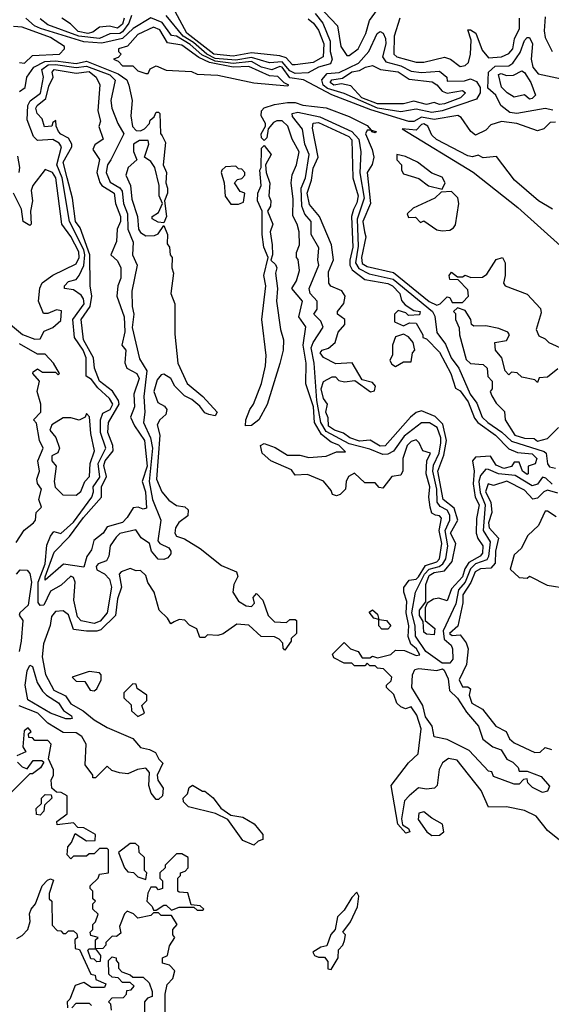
# Model space of a CAD drawing. Extents: x 2737310 to 2869991, y 870230 to 1012730.
# Tile 438 of 479: x 2818356 to 2820419, y 929075 to 932899. Entities that reach past the tile are written whole.
import ezdxf

# ---------------------------------------------------------------- set-up
doc = ezdxf.new("R2010")
doc.units = 0

msp = doc.modelspace()

# ---------------------------------------------------------------- linework, layer by layer
at = {"layer": '0CON02XD'}
for points in [[(2819475, 932902.5), (2819496.2, 932885), (2819515, 932857.5), (2819535.7, 932805), (2819533.8, 932755), (2819495, 932732.5), (2819425, 932723.8), (2819415, 932724), (2819390.3, 932750.3), (2819365, 932758.1), (2819255, 932770), (2819185, 932757.5), (2819110, 932765), (2819005, 932846), (2818932.1, 932982.1)], [(2819502.6, 932922.6), (2819531.9, 932885), (2819560.6, 932815), (2819561.4, 932775), (2819569.2, 932745), (2819562.7, 932727.3), (2819515, 932714.2), (2819475, 932692.9), (2819425, 932690), (2819405, 932700), (2819375, 932735.5), (2819325, 932730.6), (2819255, 932752.3), (2819195, 932741.8), (2819115, 932748.6), (2819082.2, 932765), (2819030.1, 932810.1), (2818990, 932835), (2818924, 932915)], [(2819514.2, 932954.2), (2819590, 932875), (2819602.5, 932795), (2819625, 932760), (2819635, 932760), (2819670, 932785), (2819698.8, 932845), (2819713.3, 932895), (2819755, 932952.5)], [(2820435, 932501.2), (2820415, 932500), (2820390, 932475), (2820365, 932466.7), (2820285, 932496), (2820226.4, 932503.6), (2820185, 932490), (2820165, 932470), (2820125, 932450), (2820107.5, 932465), (2820069.3, 932519.3), (2820057, 932527), (2819965, 932510.8), (2819915, 932520), (2819885, 932504), (2819866, 932504), (2819718.8, 932548.8), (2819567.3, 932607.3), (2819457.5, 932665), (2819405, 932672.5), (2819375, 932714.4), (2819365, 932716.7), (2819335, 932704.4), (2819295, 932714.5), (2819255, 932736.2), (2819185, 932728.4), (2819115, 932737.9), (2819062.9, 932762.9), (2819017, 932803), (2818965, 932834.3), (2818945, 932838), (2818908.3, 932888.3), (2818865, 932906.2), (2818796.2, 932865), (2818755, 932825.7), (2818675, 932807.3), (2818605, 932813.1), (2818436.2, 932865), (2818414, 932875), (2818379.2, 932905)], [(2818790, 932915), (2818780, 932885), (2818755, 932851.1), (2818745, 932845.5), (2818705.6, 932844.4), (2818665, 932825.7), (2818585, 932834.6), (2818465, 932879.2), (2818435, 932902.5)], [(2818761.9, 932905), (2818755, 932882), (2818735, 932865.8), (2818705, 932874.2), (2818665, 932870), (2818639.5, 932850.5), (2818620, 932845), (2818582.7, 932852.7), (2818553, 932883), (2818520, 932905)], [(2819831.2, 932905), (2819809.2, 932835), (2819807.5, 932765), (2819820, 932755), (2819895, 932734), (2819925, 932734), (2820005, 932753.3), (2820027.5, 932745), (2820065, 932716.7), (2820085, 932721.2), (2820097.3, 932732.7), (2820106.2, 932765), (2820108.8, 932818.8), (2820095, 932860), (2820105, 932860), (2820126.1, 932846.1), (2820150.3, 932780.3), (2820175, 932751.2), (2820226.1, 932753.9), (2820255, 932767.5), (2820270, 932785), (2820276.2, 932825), (2820296, 932865), (2820296, 932905)], [(2820395, 932910), (2820391.2, 932855), (2820395, 932830), (2820422.5, 932775)], [(2818355, 932732.5), (2818375, 932730), (2818405, 932760), (2818510, 932765), (2818530, 932785), (2818530, 932795), (2818475, 932830), (2818365, 932870), (2818331.7, 932871.7)], [(2819395, 932642.5), (2819400, 932645), (2819383, 932653), (2819358, 932678), (2819325, 932680.8), (2819245, 932716.9), (2819184.4, 932714.4), (2819092.4, 932732.4), (2819051.7, 932751.7), (2818985, 932800), (2818929.1, 932809.1), (2818899.7, 932859.7), (2818875, 932869.2), (2818815, 932841.2), (2818774, 932796), (2818740, 932785), (2818740, 932775), (2818750, 932765), (2818738.3, 932751.7), (2818720, 932745), (2818738.3, 932738.3), (2818755, 932720), (2818795, 932720), (2818815, 932700), (2818845, 932690), (2818855, 932690), (2818861.7, 932708.3), (2818885, 932720), (2818925, 932702.5), (2819023, 932697), (2819045, 932687.5), (2819125, 932683.8), (2819265, 932653.8), (2819395, 932642.5)], [(2819955, 932538.6), (2819895, 932550.8), (2819835, 932541.4), (2819745, 932554.7), (2819615, 932611.9), (2819551.2, 932631.2), (2819534.3, 932645), (2819529.2, 932665), (2819549.7, 932690.3), (2819596.3, 932693.7), (2819670.3, 932729.7), (2819711.2, 932775), (2819743.3, 932845), (2819755, 932852.5), (2819766.1, 932846.1), (2819775.7, 932825.7), (2819777.1, 932805), (2819764, 932755), (2819776.7, 932735), (2819835, 932720), (2819875, 932699.2), (2819915, 932694.2), (2819985, 932698.8), (2820013.3, 932675), (2820015, 932660), (2820081.7, 932661.7), (2820105, 932668.8), (2820129.3, 932659.3), (2820142.5, 932635), (2820142.5, 932615), (2820129.5, 932590.5), (2819995, 932544.3), (2819955, 932538.6)], [(2820425, 932548), (2820395, 932554.2), (2820285.9, 932534.1), (2820258.3, 932538.3), (2820223.3, 932565), (2820203.8, 932605), (2820173.3, 932633.3), (2820176, 932695), (2820201.7, 932718.3), (2820255, 932720), (2820270.3, 932729.7), (2820298.3, 932771.7), (2820315, 932817.5), (2820325, 932830), (2820335, 932830), (2820346.2, 932805), (2820341.2, 932745), (2820348, 932715), (2820368.8, 932688.8), (2820458.6, 932668.6)], [(2818355, 932620), (2818377.5, 932635), (2818383.8, 932675), (2818410.8, 932715), (2818453.9, 932736.1), (2818495, 932738.5), (2818575, 932728.2), (2818615, 932737.5), (2818738.6, 932688.6), (2818771.2, 932665), (2818780, 932645), (2818792.5, 932585), (2818787.5, 932525), (2818793.9, 932483.9), (2818808.3, 932468.3), (2818825, 932467.5), (2818840, 932475), (2818860, 932495), (2818861.7, 932508.3), (2818878.3, 932521.7), (2818885, 932540), (2818895, 932540), (2818900, 932535), (2818903, 932457), (2818908.3, 932448.3), (2818921.7, 932421.7), (2818913.3, 932335), (2818925.8, 932305), (2818922.5, 932265), (2818930, 932245), (2818930, 932225), (2818917.5, 932195), (2818926.2, 932135), (2818915, 932110), (2818893, 932113), (2818870, 932125), (2818870, 932135), (2818895, 932150), (2818910, 932185), (2818897.5, 932215), (2818897.5, 932255), (2818880, 932325), (2818865, 932347.5), (2818840, 932365), (2818856.7, 932415), (2818855, 932430), (2818820.7, 932429.3), (2818797.5, 932415), (2818797, 932387), (2818810, 932355), (2818777.5, 932325), (2818767.5, 932295), (2818786.2, 932255), (2818791.7, 932201.7), (2818812.5, 932135), (2818817.5, 932085), (2818825, 932072.5), (2818845, 932060), (2818879.3, 932060.7), (2818893, 932067), (2818915, 932100), (2818930, 932065), (2818928.3, 932028.3), (2818937.5, 932015), (2818940, 931985), (2818947.5, 931975), (2818946.7, 931935), (2818953.3, 931915), (2818942.5, 931835), (2818958, 931795), (2818957.7, 931677.7), (2818970, 931565), (2819005.9, 931485.9), (2819066.7, 931435), (2819122.5, 931375), (2819115, 931360), (2819090, 931365), (2819075, 931372.5), (2819055, 931397.5), (2819023.6, 931423.6), (2818995, 931437.5), (2818957.5, 931475), (2818942.5, 931505), (2818915, 931522.5), (2818905, 931520), (2818889.3, 931500.7), (2818876.2, 931455), (2818891.7, 931411.7), (2818918.3, 931398.3), (2818927.5, 931385), (2818922.5, 931365), (2818900, 931345), (2818890, 931325), (2818900, 931285), (2818886.7, 931115), (2818907.5, 931065), (2818935, 931032.5), (2818965, 931012.5), (2818997, 931007), (2819010, 930995), (2819008.3, 930971.7), (2818973.9, 930946.1), (2818960, 930925), (2818957.5, 930905), (2818965, 930893.3), (2818995, 930882.5), (2819056.7, 930845), (2819139.3, 930779.3), (2819197.5, 930755), (2819203, 930737), (2819187.5, 930705), (2819182.5, 930675), (2819205, 930640), (2819235, 930622.5), (2819255, 930620), (2819267, 930633), (2819262.5, 930655), (2819275, 930670), (2819300, 930645), (2819320, 930585), (2819345, 930560), (2819391.7, 930558.3), (2819405, 930570), (2819425, 930570), (2819430, 930565), (2819430, 930515), (2819410, 930495), (2819410, 930485), (2819385, 930450), (2819378.3, 930458.3), (2819377, 930477), (2819363, 930493), (2819345, 930502.5), (2819293, 930503), (2819245, 930547.5), (2819198.3, 930551.7), (2819145, 930513.3), (2819125, 930507.5), (2819085, 930510), (2819075, 930500), (2819055, 930500), (2819043, 930533), (2819015, 930547.5), (2818997, 930567), (2818975, 930570), (2818955, 930560), (2818942.5, 930552.5), (2818930, 930575), (2818897.5, 930605), (2818877.5, 930675), (2818853.3, 930713.3), (2818845, 930740), (2818825, 930760), (2818808.3, 930758.3), (2818785, 930767.5), (2818750, 930755), (2818742.5, 930745), (2818751.2, 930695), (2818735, 930650), (2818728, 930585), (2818670.5, 930529.5), (2818655, 930523.8), (2818615, 930523.8), (2818565, 930530), (2818545, 930587.5), (2818525, 930602.5), (2818495, 930600), (2818479.5, 930580.5), (2818474.1, 930545.9), (2818448.8, 930475), (2818443.3, 930425), (2818456.1, 930356.1), (2818488.8, 930295), (2818533.6, 930273.6), (2818555, 930242.5), (2818602.5, 930215), (2818645, 930180), (2818695, 930150), (2818795, 930106.7), (2818825, 930072.5), (2818860, 930065), (2818883, 930053), (2818896.4, 930026.4), (2818911.7, 930011.7), (2818890, 929965), (2818892.5, 929945), (2818912.5, 929915), (2818910, 929885), (2818895, 929870), (2818885, 929870), (2818866.7, 929895), (2818856.7, 929925), (2818860, 929975), (2818845, 929992.5), (2818813, 929987), (2818775, 929970), (2818743.8, 929973.8), (2818713, 929983), (2818695, 930000), (2818650, 929955), (2818640, 929955), (2818640, 929965), (2818610, 930005), (2818613.3, 930085), (2818596.7, 930115), (2818575, 930128.8), (2818525, 930130), (2818465, 930166.7), (2818426.2, 930205), (2818354.2, 930234.2)], [(2818645, 930554.4), (2818595, 930564.3), (2818580.2, 930580.2), (2818565.8, 930645), (2818571.2, 930715), (2818565, 930732.5), (2818555, 930737.5), (2818517.3, 930702.7), (2818475, 930680), (2818450, 930625), (2818435, 930623.8), (2818428, 930635), (2818427.8, 930715), (2818454.4, 930785), (2818461.3, 930858.7), (2818475, 930892.5), (2818488.3, 930911.7), (2818515, 930903.3), (2818565, 930948), (2818635.5, 931044.5), (2818642.5, 931065), (2818640.8, 931085), (2818667.4, 931122.6), (2818660, 931175), (2818690.8, 931235), (2818669.2, 931295), (2818670, 931345), (2818679.2, 931370.8), (2818707.5, 931385), (2818717.8, 931405), (2818705, 931427.5), (2818658.9, 931468.9), (2818635, 931501.2), (2818614.2, 931514.2), (2818614.3, 931585), (2818601.9, 931615), (2818568, 931665), (2818562.5, 931735), (2818605.7, 931795), (2818604.1, 931814.1), (2818595, 931828.8), (2818565, 931850), (2818530, 931855), (2818530, 931865), (2818545, 931882.5), (2818575, 931890), (2818586.2, 931905), (2818605.4, 931944.6), (2818608.8, 931985), (2818604.5, 932005), (2818548.9, 932115), (2818520.5, 932285), (2818499.4, 932335), (2818518, 932405), (2818509.1, 932419.1), (2818485, 932433.8), (2818425, 932430), (2818410, 932445), (2818385, 932510), (2818387.1, 932565), (2818396.8, 932583.2), (2818436.5, 932613.5), (2818448.8, 932675), (2818441.2, 932705), (2818466.9, 932723.1), (2818495, 932725.3), (2818575, 932713.1), (2818615, 932717.9), (2818706, 932685), (2818726.1, 932663.9), (2818710, 932585), (2818713.3, 932555), (2818736.2, 932495), (2818760, 932455), (2818710, 932355), (2818696.7, 932335), (2818691.2, 932305), (2818707.3, 932267.3), (2818745, 932246), (2818753.2, 932233.2), (2818758.6, 932185), (2818774.4, 932145), (2818775.8, 932085), (2818796, 932035), (2818793.8, 931985), (2818811.2, 931945), (2818791.2, 931845), (2818792, 931785), (2818799.2, 931755), (2818793, 931703), (2818821.2, 931581.2), (2818850, 931535), (2818837.5, 931435), (2818842, 931375), (2818836, 931335), (2818863.3, 931275), (2818871.9, 931235), (2818857.8, 931105), (2818871.9, 931035), (2818903.3, 930955), (2818892.5, 930875), (2818900, 930865), (2818935, 930847.5), (2818942.5, 930835), (2818942.5, 930825), (2818930.7, 930809.3), (2818915, 930802.5), (2818893.9, 930803.9), (2818867.5, 930835), (2818860, 930865), (2818827, 930887), (2818807, 930917), (2818745, 930903.3), (2818730.5, 930889.5), (2818707.5, 930855), (2818702.5, 930815), (2818693, 930797), (2818660, 930785), (2818653.3, 930775), (2818655, 930762.5), (2818685, 930746.7), (2818705, 930726.2), (2818712.5, 930695), (2818695.8, 930595), (2818667.7, 930562.3), (2818645, 930554.4)], [(2818455, 930722.5), (2818454.4, 930735), (2818489.5, 930830.5), (2818548.6, 930891.4), (2818604, 930966), (2818673.3, 931045), (2818672.9, 931085), (2818693.1, 931125), (2818682.4, 931167.6), (2818687.5, 931185), (2818718.1, 931225), (2818716.9, 931245), (2818697.5, 931295), (2818700.8, 931335), (2818742.5, 931405), (2818739.7, 931419.7), (2818715.9, 931455.9), (2818665.8, 931495), (2818646.2, 931545), (2818642.5, 931585), (2818602.9, 931655), (2818594.2, 931735), (2818629.2, 931785), (2818636, 931825), (2818628.8, 931865), (2818627.5, 931985), (2818590, 932090), (2818572.9, 932115), (2818560.8, 932205), (2818540, 932285), (2818524.4, 932345), (2818558.8, 932405), (2818558.8, 932415), (2818545, 932438.8), (2818515, 932454), (2818506.7, 932465), (2818497.5, 932485), (2818496.7, 932506.7), (2818485, 932500), (2818480, 932485), (2818452.3, 932482.3), (2818443.6, 932513.6), (2818423.3, 932535), (2818418.8, 932555), (2818423.3, 932565), (2818457.5, 932592.5), (2818469.1, 932640.9), (2818486, 932675), (2818482, 932695), (2818490, 932705), (2818575, 932691.2), (2818625, 932698.1), (2818652.5, 932675), (2818666.4, 932646.4), (2818658.8, 932545), (2818670, 932505), (2818663.6, 932483.6), (2818680, 932435), (2818647, 932413), (2818640, 932395), (2818665.9, 932355.9), (2818655.7, 932305), (2818666.8, 932266.8), (2818674.4, 932254.4), (2818722, 932225), (2818727.5, 932185), (2818747.5, 932135), (2818747.5, 932115), (2818734, 932085), (2818732, 932038), (2818710, 931985), (2818735, 931962.5), (2818748.8, 931935), (2818748.8, 931895), (2818736.7, 931865), (2818732.5, 931825), (2818761.2, 931745), (2818763.9, 931686.1), (2818752.5, 931635), (2818767.5, 931615), (2818763.9, 931566.1), (2818771.2, 931545), (2818810, 931525), (2818820, 931505), (2818798.8, 931445), (2818802, 931395), (2818786.2, 931355), (2818801.3, 931321.3), (2818840, 931265), (2818850.5, 931165), (2818830.8, 931105), (2818844.2, 931065), (2818848, 931002), (2818835, 930997.5), (2818816.1, 931006.1), (2818796.4, 931003.6), (2818773.3, 930965), (2818755, 930946.7), (2818695, 930928.8), (2818680, 930905), (2818643.3, 930876.7), (2818635, 930840), (2818616.1, 930813.9), (2818605, 930772.5), (2818526.2, 930783.8), (2818455, 930722.5)], [(2819985, 932570), (2819965, 932577.5), (2819935, 932570), (2819885, 932582), (2819845, 932572.5), (2819745, 932572.5), (2819684, 932595), (2819641.7, 932641.7), (2819605, 932650), (2819575, 932644.2), (2819561.2, 932655), (2819567.5, 932665), (2819608.6, 932671.4), (2819645, 932696.9), (2819675, 932700.8), (2819697.5, 932715), (2819725, 932721.2), (2819755.8, 932705.8), (2819825, 932695.7), (2819867.3, 932667.3), (2819957.3, 932657.3), (2819975, 932646.2), (2819995, 932621.2), (2820015, 932614), (2820075, 932623.3), (2820086.7, 932615), (2820066.7, 932595), (2820005, 932571.4), (2819985, 932570)], [(2820335, 932590), (2820315, 932607.5), (2820275, 932597.5), (2820247.5, 932615), (2820226.4, 932636.4), (2820214.2, 932685.8), (2820225, 932690), (2820245, 932682.5), (2820273, 932683), (2820305, 932700), (2820315, 932693.3), (2820340, 932655), (2820357.5, 932605), (2820345, 932592.5), (2820335, 932590)], [(2820457, 929707), (2820405, 929750), (2820360, 929805), (2820315, 929827.5), (2820245, 929842.5), (2820175, 929840), (2820146.7, 929905), (2820053.6, 930023.6), (2820020.7, 930029.3), (2819997, 930013), (2819983.6, 929986.4), (2819976.7, 929925), (2819966.1, 929913.9), (2819935, 929910), (2819904.2, 929915.8), (2819867.5, 929885), (2819850, 929865), (2819837.5, 929795), (2819841.7, 929771.7), (2819865, 929757.5), (2819870, 929745), (2819855, 929740), (2819823.3, 929775), (2819797.5, 929925), (2819865, 930012.5), (2819902.3, 930047.7), (2819913.8, 930145), (2819897.7, 930197.7), (2819875, 930230), (2819853, 930223), (2819835, 930230), (2819820, 930245), (2819808.3, 930278.3), (2819780, 930305), (2819780, 930315), (2819798.3, 930331.7), (2819800, 930345), (2819768.3, 930378.3), (2819745, 930380), (2819735, 930390), (2819715, 930390), (2819705, 930400), (2819695, 930390), (2819655, 930390), (2819645, 930400), (2819615, 930400), (2819575, 930420), (2819570, 930435), (2819615, 930480), (2819640, 930455), (2819670, 930445), (2819685, 930420), (2819715, 930420), (2819725, 930427.5), (2819745, 930420), (2819797, 930433), (2819815, 930450), (2819849.3, 930449.3), (2819895, 930430), (2819908.3, 930431.7), (2819896.2, 930455), (2819873.8, 930473.8), (2819863.9, 930503.9), (2819865.8, 930545), (2819855.7, 930595), (2819858.8, 930638.8), (2819846.2, 930675), (2819846.7, 930693.3), (2819867.5, 930722.5), (2819895, 930726.2), (2819903.8, 930735), (2819930.6, 930779.4), (2819975, 930793.1), (2819985.7, 930805), (2819994, 930865), (2819984.2, 930915), (2819993, 930963), (2819985, 930972.5), (2819970, 930975), (2819955, 930982.5), (2819948.8, 931005), (2819943.3, 931045), (2819947.5, 931085), (2819933.3, 931135), (2819936.2, 931185), (2819950, 931215), (2819920, 931225), (2819906.1, 931256.1), (2819895, 931266.7), (2819875, 931261.2), (2819860, 931245), (2819843.3, 931195), (2819843, 931147), (2819835, 931130), (2819800, 931125), (2819765, 931080), (2819751.7, 931081.7), (2819735, 931100), (2819695, 931100), (2819655, 931137.5), (2819632.5, 931125), (2819622.5, 931105), (2819620, 931075), (2819600, 931055), (2819585, 931050), (2819570, 931055), (2819565, 931070), (2819535, 931106.7), (2819473, 931133), (2819425, 931130), (2819410.7, 931150.7), (2819330, 931185), (2819297.5, 931215), (2819290, 931245), (2819305, 931253.3), (2819347, 931237), (2819395, 931207.5), (2819443, 931207), (2819478.3, 931198.3), (2819545, 931204), (2819585, 931220), (2819620, 931220), (2819595, 931246.2), (2819565, 931258), (2819527.3, 931287.3), (2819500, 931335), (2819495.6, 931395), (2819466.7, 931485), (2819468, 931565), (2819456, 931635), (2819466.2, 931706.2), (2819438.8, 931745), (2819453.3, 931805), (2819412.5, 931855), (2819430, 931885), (2819442.5, 931925), (2819437, 931967), (2819430, 931975), (2819430, 931995), (2819442.5, 932025), (2819440, 932075), (2819433.3, 932105), (2819416.4, 932136.4), (2819417.7, 932202.3), (2819410, 932265), (2819413.6, 932296.4), (2819430, 932335), (2819440, 932385), (2819413.8, 932435), (2819396.2, 932485), (2819375, 932506.2), (2819353.9, 932506.1), (2819340.7, 932499.3), (2819320, 932475), (2819315, 932440), (2819305, 932430), (2819295, 932440), (2819292.5, 932455), (2819310, 932485), (2819310, 932495), (2819293.3, 932525), (2819293.8, 932545), (2819305, 932556.2), (2819345, 932570), (2819395, 932576.7), (2819425, 932576.7), (2819455, 932566.7), (2819545, 932556.2), (2819635, 932523.3), (2819705, 932487.5), (2819720, 932470), (2819740, 932465), (2819735, 932460), (2819723, 932463), (2819720, 932470), (2819705, 932470), (2819697.5, 932455), (2819723.8, 932395), (2819730, 932365), (2819723.9, 932336.1), (2819704.3, 932305), (2819717.5, 932185), (2819687.1, 932115), (2819694.3, 932074.3), (2819698.8, 932055), (2819681.9, 931975), (2819685, 931952), (2819705, 931940), (2819806.7, 931916.7), (2819945, 931804.3), (2819975, 931790), (2819987.5, 931795), (2820015, 931822.5), (2820025, 931820), (2820035, 931800), (2820075, 931800), (2820097.5, 931825), (2820095, 931850), (2820058.3, 931888.3), (2820025, 931890), (2820022.5, 931905), (2820031.7, 931918.3), (2820055, 931900), (2820075, 931900), (2820085, 931906.7), (2820107, 931897), (2820151.7, 931898.3), (2820169.3, 931910.7), (2820205, 931967.5), (2820230, 931975), (2820240, 931955), (2820240, 931905), (2820233.3, 931875), (2820240, 931865), (2820325, 931832.5), (2820377, 931777), (2820379.3, 931760.7), (2820360, 931695), (2820370.7, 931670.7), (2820395, 931660), (2820410, 931645), (2820515, 931597.5)], [(2820025, 930400), (2819995, 930400), (2819932.5, 930445), (2819892.2, 930505), (2819890.5, 930545), (2819878.5, 930595), (2819892, 930675), (2819927.3, 930745), (2819944.7, 930765.3), (2819983.8, 930775), (2819998.1, 930785), (2820010, 930805), (2820018.1, 930855), (2820007.5, 930915), (2820025.7, 930955), (2820025.7, 930975), (2820015, 930994.2), (2819988.2, 931008.2), (2819975.6, 931025), (2819974.5, 931075), (2819959.6, 931145), (2819961.8, 931168.2), (2819984.4, 931215), (2819990.9, 931255), (2819990, 931275), (2819975.6, 931315), (2819946.4, 931333.6), (2819915, 931333.8), (2819848.3, 931281.7), (2819806.8, 931223.2), (2819785, 931212), (2819765, 931210.8), (2819715, 931231.4), (2819635, 931251.1), (2819545, 931299.4), (2819524.4, 931335), (2819509.6, 931419.6), (2819498.6, 931565), (2819487.1, 931625), (2819494.3, 931645.7), (2819533.3, 931705), (2819525, 931727.5), (2819497.5, 931755), (2819510, 931775), (2819510, 931805), (2819483.8, 931835), (2819478.8, 931855), (2819517.5, 931945), (2819512.5, 931965), (2819517, 932013), (2819487.5, 932065), (2819486.7, 932115), (2819463, 932143), (2819450.8, 932175), (2819448.6, 932245), (2819465.6, 932285), (2819480, 932375), (2819462.5, 932415), (2819453.9, 932473.9), (2819415, 932522.5), (2819413.3, 932535), (2819435, 932539.2), (2819521.4, 932521.4), (2819645, 932464.4), (2819671.9, 932435), (2819680, 932385), (2819675.8, 932304.2), (2819693.5, 932205), (2819666.3, 932123.7), (2819669.5, 932019.5), (2819659.5, 931955), (2819672.5, 931932.5), (2819712, 931912), (2819805, 931890.6), (2819957.5, 931765), (2819966.8, 931746.8), (2819974.5, 931684.5), (2820008.3, 931638.3), (2820030.8, 931585), (2820060, 931545), (2820104.4, 931445), (2820129.8, 931409.8), (2820151.4, 931355), (2820172.5, 931335), (2820227.5, 931297.5), (2820265, 931262.2), (2820391.4, 931221.4), (2820398.8, 931215), (2820403.9, 931173.9), (2820411.7, 931161.7), (2820435, 931156.7)], [(2819965, 930510), (2819935, 930512.5), (2819925, 930520), (2819921.7, 930561.7), (2819907.5, 930585), (2819907.5, 930605), (2819931.7, 930638.3), (2819931.9, 930705), (2819945, 930740), (2819965, 930751.4), (2820005, 930758.8), (2820034, 930795), (2820048.8, 930865), (2820028.6, 930905), (2820055.8, 930955), (2820042.2, 931002.2), (2820000, 931035), (2819979.2, 931145), (2820002.6, 931207.4), (2820011.9, 931265), (2819998.1, 931328.1), (2819968.3, 931358.3), (2819915, 931380), (2819895, 931373.3), (2819873.3, 931355), (2819775, 931243.8), (2819755, 931242.5), (2819716.1, 931266.1), (2819675, 931261.9), (2819637.5, 931275), (2819613.1, 931293.1), (2819577.5, 931305), (2819555, 931320), (2819553, 931353), (2819544, 931375), (2819550, 931405), (2819535, 931427.5), (2819525.8, 931465), (2819535, 931493.3), (2819568.3, 931511.7), (2819581.7, 931511.7), (2819595, 931497.5), (2819617, 931493), (2819657, 931497), (2819717, 931453), (2819733, 931457), (2819737.5, 931475), (2819725, 931490), (2819685, 931500), (2819646.1, 931566.1), (2819582.5, 931562.5), (2819535, 931587.5), (2819522.5, 931605), (2819530, 931615), (2819555, 931622.5), (2819580, 931645), (2819592.5, 931685), (2819617.5, 931715), (2819617.5, 931735), (2819590, 931755), (2819590, 931765), (2819613.9, 931796.1), (2819618.8, 931825), (2819605.8, 931845.8), (2819563.9, 931863.9), (2819556.2, 931875), (2819555, 931920), (2819573.9, 931966.1), (2819566.2, 932025), (2819519.2, 932135), (2819480.9, 932180.9), (2819471.9, 932225), (2819488.6, 932275), (2819495, 932322.5), (2819514.2, 932365), (2819492.9, 932477.1), (2819495, 932496.7), (2819515, 932500), (2819633.3, 932445), (2819645, 932432.5), (2819649.2, 932285), (2819670, 932215), (2819665, 932187.5), (2819651.7, 932161.7), (2819644, 932135), (2819648.9, 932015), (2819637.1, 931965), (2819637.5, 931945), (2819646.7, 931926.7), (2819695, 931890), (2819785, 931874), (2819803.3, 931865), (2819831.2, 931835), (2819838.3, 931808.3), (2819851.7, 931791.7), (2819885, 931770), (2819910, 931765), (2819907, 931753), (2819865, 931750), (2819855, 931760), (2819825, 931770), (2819810, 931755), (2819810, 931725), (2819845, 931710), (2819868.3, 931721.7), (2819895, 931720), (2819920, 931675), (2819920, 931665), (2819935, 931660), (2819985, 931607.5), (2820028.8, 931525), (2820047.5, 931467.5), (2820065, 931457.5), (2820096, 931415), (2820121.4, 931351.4), (2820134.2, 931334.2), (2820202.5, 931285), (2820255, 931232.5), (2820288.3, 931218.3), (2820345, 931213.3), (2820363.3, 931195), (2820356.4, 931173.6), (2820330, 931165), (2820330, 931135), (2820325, 931132.5), (2820307.5, 931145), (2820295, 931180), (2820275, 931180), (2820265, 931163.3), (2820235, 931156.2), (2820205, 931168.8), (2820183.8, 931203.8), (2820125, 931200), (2820113.8, 931185), (2820119.2, 931145), (2820115.7, 931095.7), (2820124.2, 931044.2), (2820139.2, 931015), (2820128.3, 930961.7), (2820128, 930905), (2820133.9, 930883.9), (2820153.8, 930855), (2820152.7, 930827.3), (2820143.3, 930815), (2820099.6, 930790.4), (2820083.5, 930766.5), (2820074.2, 930735), (2820031.7, 930688.3), (2820015, 930642.5), (2819982.5, 930652.5), (2819962, 930648), (2819937.5, 930632.5), (2819930, 930615), (2819930, 930565), (2819967.5, 930535), (2819965, 930510)], [(2820423.3, 932163.3), (2820370, 932195), (2820276.2, 932275), (2820207, 932367), (2820155, 932362.5), (2820135, 932372.5), (2820113.9, 932366.1), (2820095, 932370), (2819973.9, 932433.9), (2819955, 932450), (2819940, 932485), (2819925, 932493.8), (2819915, 932491.2), (2819895, 932470), (2819840, 932475), (2820116.1, 932306.1), (2820289.2, 932169.2), (2820455, 932020)], [(2819231.7, 931321.7), (2819233.3, 931345), (2819248.8, 931385), (2819264, 931406), (2819293.9, 931486.1), (2819310, 931555), (2819312, 931595), (2819295.9, 931734.1), (2819311.2, 931865), (2819303.8, 931905), (2819320, 931975), (2819303.8, 932015), (2819297.5, 932065), (2819297.5, 932155), (2819278.8, 932195), (2819280, 932225), (2819293.3, 932255), (2819287.5, 932315), (2819292.5, 932325), (2819295, 932400), (2819305, 932410), (2819332.5, 932375), (2819310, 932335), (2819312.5, 932305), (2819326.4, 932263.6), (2819322.5, 932215), (2819331.2, 932195), (2819328.8, 932175), (2819317.5, 932155), (2819338.8, 932105), (2819327.5, 932075), (2819336.2, 932025), (2819336.7, 931985), (2819330, 931965), (2819348.3, 931948.3), (2819353.3, 931935), (2819348.8, 931915), (2819356.7, 931855), (2819352, 931805), (2819368, 931695), (2819380, 931655), (2819378.8, 931615), (2819366.1, 931563.9), (2819316.2, 931403.8), (2819283.8, 931345), (2819255, 931322.5), (2819231.7, 931321.7)], [(2818354.1, 932305.9), (2818356.2, 932325), (2818348.8, 932368.8)], [(2819995, 932240), (2820007.5, 932265), (2819995, 932286.7), (2819955, 932302.5), (2819900, 932345), (2819853, 932367), (2819820, 932375), (2819820, 932355), (2819837.5, 932335), (2819837.5, 932315), (2819845, 932300), (2819905, 932282.5), (2819943, 932253), (2819995, 932240)], [(2818297.5, 931735), (2818366.4, 931676.4), (2818415, 931657.5), (2818435, 931660), (2818450.7, 931689.3), (2818485, 931703.3), (2818515, 931730), (2818518.3, 931768.3), (2818498.3, 931771.7), (2818465, 931757.5), (2818448.3, 931758.3), (2818428.8, 931805), (2818433.6, 931856.4), (2818443.6, 931876.4), (2818485, 931906.7), (2818575, 931951.2), (2818587.1, 931975), (2818585, 931996.7), (2818555, 932056.7), (2818520, 932105), (2818495.7, 932285), (2818483.3, 932305), (2818455, 932317.5), (2818406.7, 932255), (2818400, 932235), (2818406.2, 932195), (2818397.5, 932155), (2818400, 932105), (2818395, 932100), (2818370, 932115), (2818362.5, 932162.5), (2818332.5, 932225)], [(2819205, 932182.5), (2819225, 932190), (2819230, 932225), (2819211.7, 932231.7), (2819190, 932265), (2819201.7, 932278.3), (2819218.3, 932281.7), (2819230, 932295), (2819230, 932305), (2819218.3, 932318.3), (2819205, 932320), (2819195, 932330), (2819155, 932327.5), (2819140, 932315), (2819137.5, 932305), (2819150, 932265), (2819153, 932213), (2819175, 932182.5), (2819205, 932182.5)], [(2819995, 932078.8), (2820025, 932082), (2820040, 932090), (2820047.3, 932102.7), (2820060, 932185), (2820057, 932207), (2820031.7, 932231.7), (2819991.7, 932228.3), (2819967.5, 932205), (2819883, 932167), (2819860, 932145), (2819865, 932130), (2819891.7, 932131.7), (2819911.7, 932111.7), (2819925, 932117.5), (2819975, 932083.3), (2819995, 932078.8)], [(2820445, 931542.5), (2820405, 931510), (2820371.7, 931508.3), (2820365, 931490), (2820355, 931500), (2820305, 931510), (2820287, 931527), (2820265, 931530), (2820255, 931520), (2820240, 931535), (2820227.5, 931585), (2820202.5, 931615), (2820200, 931645), (2820245, 931652.5), (2820257.5, 931675), (2820250, 931685), (2820215, 931700), (2820165, 931710), (2820118.3, 931708.3), (2820110, 931715), (2820107.5, 931735), (2820085, 931770), (2820055, 931780), (2820040, 931765), (2820047.5, 931757.5), (2820047.5, 931735), (2820061.7, 931701.7), (2820062.5, 931675), (2820089.3, 931579.3), (2820105, 931563.3), (2820155, 931560), (2820170, 931545), (2820173, 931513), (2820190, 931495), (2820190, 931465), (2820182.5, 931455), (2820188.3, 931438.3), (2820205, 931410), (2820237, 931377), (2820240, 931345), (2820277.5, 931285), (2820315, 931273.8), (2820352.5, 931272.5), (2820365, 931262.5), (2820405, 931272.5), (2820446.7, 931315)], [(2819815, 931552.5), (2819845, 931570), (2819875, 931570), (2819880, 931605), (2819890, 931615), (2819882.5, 931645), (2819865, 931667.5), (2819845, 931677.5), (2819815, 931667.5), (2819803.3, 931635), (2819803, 931597), (2819792.5, 931575), (2819800.7, 931560.7), (2819815, 931552.5)], [(2818341.7, 930868.3), (2818373.6, 930916.4), (2818410, 930945), (2818416.7, 930955), (2818420, 930985), (2818440, 931005), (2818430, 931035), (2818440, 931075), (2818425, 931097.5), (2818422.5, 931115), (2818433.3, 931145), (2818426.7, 931185), (2818447.5, 931235), (2818432.5, 931265), (2818421.7, 931331.7), (2818410, 931345), (2818437.5, 931375), (2818437.5, 931405), (2818423.8, 931455), (2818432.5, 931495), (2818407.5, 931525), (2818408.3, 931531.7), (2818425, 931542.5), (2818445, 931530), (2818495, 931530), (2818505, 931520), (2818510, 931525), (2818487.5, 931565), (2818455, 931600), (2818425, 931600), (2818355, 931640)], [(2818575, 931052.5), (2818593.6, 931066.4), (2818608.8, 931105), (2818626.7, 931125), (2818630, 931175), (2818646.7, 931225), (2818631.7, 931291.7), (2818626.7, 931356.7), (2818615, 931370), (2818610, 931355), (2818586.4, 931343.6), (2818555, 931352.5), (2818525, 931352.5), (2818480, 931325), (2818472.5, 931305), (2818496.1, 931276.1), (2818510, 931235), (2818503.3, 931216.7), (2818480, 931205), (2818480, 931185), (2818497.5, 931165), (2818490, 931105), (2818493, 931083), (2818523, 931053), (2818575, 931052.5)], [(2820422, 931095), (2820398.3, 931118.3), (2820385, 931122.5), (2820365.6, 931094.4), (2820345, 931088.6), (2820278.3, 931128.3), (2820214.5, 931134.5), (2820175, 931152), (2820165, 931153.3), (2820145, 931128.8), (2820138.5, 931105), (2820143, 931063), (2820162.5, 931015), (2820154.5, 930914.5), (2820181.4, 930871.4), (2820175.6, 930814.4), (2820168.9, 930801.1), (2820124.7, 930785.3), (2820105, 930765.8), (2820085.5, 930715), (2820058.9, 930685), (2820049.3, 930630.7), (2820000, 930525), (2820003.4, 930493.4), (2820030, 930470), (2820036.2, 930455), (2820036.7, 930415), (2820025, 930400)], [(2820445, 931060), (2820405, 931071.2), (2820390, 931065), (2820365, 931040), (2820347, 931037), (2820315, 931071.2), (2820247, 931107), (2820195, 931090), (2820173.6, 931096.4), (2820164.3, 931065), (2820184.2, 931025), (2820188, 930985), (2820175.8, 930945), (2820177.5, 930925), (2820214, 930885), (2820202, 930835), (2820201.2, 930788.8), (2820185, 930768.8), (2820145, 930766), (2820124.2, 930755), (2820106.5, 930713.5), (2820075.8, 930665), (2820075.8, 930634.2), (2820057, 930543), (2820023.8, 930515), (2820035, 930507.5), (2820065, 930510), (2820088.3, 930478.3), (2820096.7, 930455), (2820090, 930395), (2820062, 930335), (2820075, 930307.5), (2820095, 930307.5), (2820105, 930300), (2820100, 930275), (2820111.2, 930245), (2820151.7, 930221.7), (2820203.3, 930155), (2820243.9, 930133.9), (2820256.4, 930106.4), (2820275, 930090), (2820355, 930053.3), (2820376.2, 930053.8), (2820395, 930072.5), (2820420, 930065)], [(2820438.3, 930968.3), (2820405, 930990), (2820395, 930990), (2820370, 930935), (2820327.5, 930895), (2820302.5, 930845), (2820275, 930820), (2820260, 930765), (2820295, 930732.5), (2820325, 930730), (2820335, 930737.5), (2820403, 930703), (2820485, 930690)], [(2818344, 930745), (2818358.3, 930761.7), (2818385, 930761.2), (2818395, 930747.5), (2818401.9, 930715), (2818389.4, 930625), (2818356.2, 930595), (2818353.9, 930586.1), (2818368.6, 930565), (2818362.1, 930485), (2818353.6, 930445)], [(2819761.7, 930531.7), (2819750, 930545), (2819750, 930570), (2819730, 930575), (2819712.5, 930597.5), (2819725, 930607.5), (2819745, 930590), (2819750, 930570), (2819780, 930565), (2819796.7, 930545), (2819785, 930532.5), (2819761.7, 930531.7)], [(2818555, 930183.3), (2818535, 930184), (2818475, 930205.7), (2818387.5, 930257.5), (2818376.9, 930315), (2818385, 930370), (2818395, 930392.5), (2818405, 930387.5), (2818424.2, 930325), (2818445, 930291.2), (2818460, 930275), (2818506.3, 930246.3), (2818525.7, 930215.7), (2818556.7, 930195), (2818560, 930185), (2818555, 930183.3)], [(2818645, 930292.5), (2818655, 930300), (2818672.5, 930335), (2818672.5, 930355), (2818665, 930362.5), (2818625, 930367.5), (2818560, 930345), (2818575, 930330), (2818608.3, 930328.3), (2818630, 930295), (2818645, 930292.5)], [(2820385, 929897.5), (2820346.4, 929916.4), (2820327.5, 929935), (2820325, 929950), (2820311.7, 929948.3), (2820295, 929930), (2820275, 929930), (2820195, 929960), (2820188.3, 929978.3), (2820175, 929980), (2820100.5, 930060.5), (2820015, 930103.3), (2819964.1, 930114.1), (2819956.2, 930155), (2819931.3, 930191.3), (2819920.8, 930235), (2819877.5, 930305), (2819880.8, 930355), (2819890, 930375), (2819905, 930378.8), (2819975, 930371.2), (2819997.5, 930377.5), (2820003, 930373), (2820019.3, 930339.3), (2820023.9, 930293.9), (2820055, 930263.8), (2820089.5, 930209.5), (2820136.7, 930155), (2820153.3, 930105), (2820192.5, 930075), (2820225, 930063.3), (2820247, 930027), (2820270, 930015), (2820290, 929995), (2820295, 929980), (2820325, 929980), (2820379.3, 929959.3), (2820411.7, 929921.7), (2820405, 929903.3), (2820385, 929897.5)], [(2818815, 930192.5), (2818840, 930205), (2818830, 930235), (2818850, 930255), (2818850, 930275), (2818811.7, 930301.7), (2818808.3, 930318.3), (2818795, 930320), (2818760, 930285), (2818760, 930265), (2818788.3, 930238.3), (2818790, 930215), (2818815, 930192.5)], [(2818920, 928925), (2818920, 929115), (2818928.3, 929151.7), (2818950, 929175), (2818957.5, 929205), (2818937, 929227), (2818910, 929235), (2818910, 929255), (2818930, 929265), (2818937.5, 929302.5), (2818957.5, 929335), (2818950, 929345), (2818950, 929365), (2818966.7, 929385), (2818945, 929420), (2818905, 929420), (2818895, 929430), (2818875, 929430), (2818865, 929420), (2818815, 929410), (2818797, 929427), (2818773, 929437), (2818763, 929427), (2818743, 929377), (2818748.3, 929351.7), (2818731.7, 929338.3), (2818715, 929340), (2818690, 929315), (2818690, 929305), (2818678.3, 929291.7), (2818650, 929290), (2818670, 929265), (2818668.3, 929241.7), (2818655, 929240), (2818645, 929250), (2818631.7, 929251.7), (2818620, 929285), (2818625, 929290), (2818650, 929290), (2818650, 929325), (2818660, 929335), (2818631.7, 929341.7), (2818630, 929355), (2818640, 929365), (2818640, 929385), (2818650, 929395), (2818660, 929425), (2818640, 929445), (2818640, 929465), (2818650, 929475), (2818640, 929485), (2818640, 929515), (2818630, 929525), (2818630, 929535), (2818660, 929565), (2818665, 929580), (2818700, 929585), (2818700, 929675), (2818695, 929680), (2818665, 929680), (2818645, 929660), (2818625, 929660), (2818615, 929650), (2818565, 929650), (2818555, 929640), (2818540, 929655), (2818543, 929687), (2818557, 929703), (2818571.7, 929738.3), (2818615, 929710), (2818648.3, 929711.7), (2818650, 929735), (2818605, 929760), (2818581.7, 929761.7), (2818565, 929780), (2818501.7, 929771.7), (2818500, 929785), (2818540, 929815), (2818540, 929885), (2818517, 929897), (2818498.3, 929898.3), (2818480, 929915), (2818477.5, 929945), (2818487.5, 929965), (2818487.5, 929985), (2818468.3, 930028.3), (2818477.5, 930085), (2818465, 930100), (2818415, 930100), (2818405, 930110), (2818391.7, 930111.7), (2818390, 930125), (2818400, 930135), (2818388.3, 930148.3), (2818373, 930137), (2818367.5, 930075), (2818380, 930055), (2818345, 930040)], [(2818347.5, 930015), (2818365, 929997.5), (2818385, 929990), (2818408.3, 930021.7), (2818441.7, 930021.7), (2818450, 930015), (2818436.7, 929993.3), (2818405, 929970), (2818395, 929970), (2818323, 929897)], [(2819265, 929692.5), (2819221.7, 929711.7), (2819163.3, 929793.3), (2819116.4, 929816.4), (2819011.7, 929841.7), (2818991.7, 929861.7), (2818990, 929875), (2819007, 929893), (2819013.6, 929916.4), (2819026.4, 929926.4), (2819065, 929902.5), (2819075, 929902.5), (2819106.4, 929876.4), (2819137, 929837), (2819175, 929810), (2819221.7, 929801.7), (2819266.4, 929776.4), (2819300, 929735), (2819300, 929715), (2819281.7, 929708.3), (2819265, 929692.5)], [(2818435, 929810), (2818421.7, 929811.7), (2818420, 929835), (2818440, 929855), (2818440, 929875), (2818455, 929890), (2818478.3, 929888.3), (2818480, 929875), (2818451.7, 929848.3), (2818450, 929825), (2818435, 929810)], [(2819955, 929731.2), (2819985, 929732.5), (2820002.5, 929745), (2819997.5, 929775), (2819955, 929797.5), (2819925, 929822.5), (2819905, 929817.5), (2819902.3, 929792.3), (2819936.7, 929745), (2819955, 929731.2)], [(2818845, 929560), (2818850, 929585), (2818840, 929595), (2818840, 929645), (2818820, 929665), (2818818.3, 929688.3), (2818805, 929700), (2818785, 929700), (2818740, 929665), (2818762.5, 929605), (2818775, 929590), (2818797, 929587), (2818815, 929570), (2818845, 929560)], [(2819065, 929440), (2819070, 929445), (2819057, 929457), (2819021.7, 929461.7), (2819008.3, 929508.3), (2818975, 929510), (2818970, 929515), (2818970, 929565), (2818980, 929575), (2818980, 929585), (2818998.3, 929591.7), (2819010, 929605), (2819010, 929645), (2818985, 929660), (2818965, 929660), (2818920, 929615), (2818920, 929605), (2818900, 929585), (2818900, 929565), (2818910, 929555), (2818910, 929525), (2818895, 929520), (2818885, 929530), (2818865, 929530), (2818853, 929507), (2818850, 929475), (2818870, 929455), (2818875, 929440), (2818885, 929440), (2818915, 929460), (2818925, 929460), (2818945, 929440), (2818975, 929452.5), (2819031.7, 929451.7), (2819045, 929440), (2819065, 929440)], [(2818345, 929330), (2818365, 929342.5), (2818387.5, 929365), (2818397, 929397), (2818393.6, 929426.4), (2818400, 929445), (2818416.7, 929465), (2818442.5, 929535), (2818463.3, 929556.7), (2818475, 929562.5), (2818487.5, 929557.5), (2818470, 929505), (2818470, 929485), (2818480, 929475), (2818481.7, 929381.7), (2818501.7, 929361.7), (2818515, 929360), (2818525, 929350), (2818535, 929350), (2818545, 929360), (2818565, 929360), (2818578.3, 929348.3), (2818580, 929335), (2818570, 929325), (2818571.7, 929291.7), (2818588.3, 929288.3), (2818631.7, 929191.7), (2818648.3, 929188.3), (2818651.7, 929171.7), (2818690, 929155), (2818685, 929140), (2818635, 929140), (2818605, 929160), (2818571.7, 929148.3), (2818550, 929095), (2818540, 929085), (2818541.7, 929061.7)], [(2819565, 929210), (2819592.5, 929255), (2819593, 929287), (2819610, 929305), (2819617, 929323), (2819620, 929345), (2819610, 929355), (2819640, 929395), (2819666.4, 929453.6), (2819672.5, 929495), (2819665, 929510), (2819645, 929490), (2819615, 929440), (2819590, 929415), (2819580, 929365), (2819563.3, 929346.7), (2819548.3, 929301.7), (2819525, 929297.5), (2819493, 929277), (2819500, 929265), (2819515, 929257.5), (2819538.3, 929258.3), (2819551.7, 929241.7), (2819552.5, 929212.5), (2819565, 929210)], [(2818711.7, 929051.7), (2818710, 929075), (2818700, 929085), (2818715, 929100), (2818758.3, 929101.7), (2818770, 929115), (2818771.7, 929128.3), (2818788.3, 929131.7), (2818800, 929145), (2818785, 929160), (2818755, 929160), (2818738.3, 929178.3), (2818715, 929180), (2818701.7, 929191.7), (2818700, 929245), (2818715, 929260), (2818730, 929255), (2818730, 929245), (2818740, 929235), (2818740, 929215), (2818751.7, 929201.7), (2818785, 929190), (2818795, 929180), (2818835, 929180), (2818858.3, 929158.3), (2818870, 929125), (2818870, 929105), (2818851.7, 929098.3), (2818840, 929085), (2818840, 929045)], [(2818558.3, 929061.7), (2818575, 929080), (2818625, 929080), (2818635, 929070)]]:
    msp.add_lwpolyline(points, dxfattribs=at)

doc.saveas('drawing.dxf')
